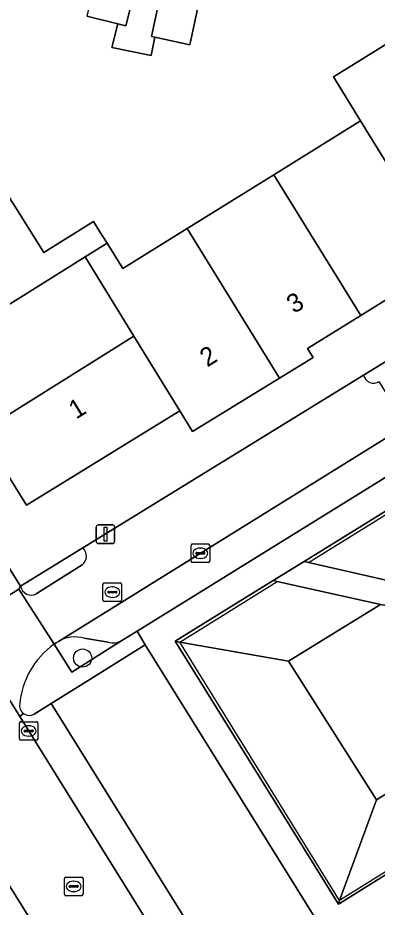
# Model space of a CAD drawing. Extents: x 159279 to 160377, y 384531 to 385888.
# Drawn here: x 159855.84 to 159875.18, y 385289.73 to 385337.58 of the extents above; entities that cross this region are included whole.
import ezdxf

# ---------------------------------------------------------------- set-up
doc = ezdxf.new("R2010")
doc.units = 0
for name, color, linetype in [('IMGEO_Boom', 7, 'Continuous'), ('IMGEO_Brandkraan', 7, 'Continuous'), ('IMGEO_Erf', 7, 'Continuous'), ('IMGEO_Groenvoorziening', 7, 'Continuous'), ('IMGEO_Haag', 7, 'Continuous'), ('IMGEO_Hek', 7, 'Continuous'), ('IMGEO_Kolk', 7, 'Continuous'), ('IMGEO_Lichtmast', 7, 'Continuous'), ('IMGEO_Pand', 7, 'Continuous'), ('IMGEO_Pand_nummerreeks', 7, 'Continuous'), ('IMGEO_Parkeervlak_open', 7, 'Continuous'), ('IMGEO_Rijbaan_lokaal_open', 7, 'Continuous'), ('IMGEO_Rioolput', 7, 'Continuous'), ('IMGEO_Verkeerseiland_open', 7, 'Continuous'), ('IMGEO_Voetpad_open', 7, 'Continuous')]:
    doc.layers.add(name, color=color, linetype=linetype)

msp = doc.modelspace()

# ---------------------------------------------------------------- linework, layer by layer
at = {"layer": 'IMGEO_Boom'}
msp.add_circle((159859.328, 385303.132), 0.489, dxfattribs=at)
at = {"layer": 'IMGEO_Brandkraan'}
for p, q in [((159860.423, 385306.251), (159860.423, 385307.103)), ((159860.498, 385307.177), (159861.35, 385307.177)), ((159860.911, 385306.957), (159860.936, 385306.957)), ((159861.424, 385307.103), (159861.424, 385306.251)), ((159860.682, 385306.671), (159860.682, 385306.683)), ((159861.12, 385306.634), (159860.722, 385306.634)), ((159860.725, 385306.72), (159861.123, 385306.72)), ((159860.934, 385306.397), (159860.909, 385306.397)), ((159861.166, 385306.683), (159861.166, 385306.671)), ((159861.35, 385306.177), (159860.498, 385306.177))]:
    msp.add_line(p, q, dxfattribs=at)
for points in [[(159860.423, 385306.251), (159860.423, 385307.103)], [(159860.498, 385307.177), (159861.35, 385307.177)], [(159861.424, 385307.103), (159861.424, 385306.251)], [(159861.35, 385306.177), (159860.498, 385306.177)]]:
    msp.add_lwpolyline(points, dxfattribs=at)
for centre, radius, start, end in [((159860.5, 385307.101), 0.0765, 91.552, 178.448), ((159860.5, 385307.101), 0.0765, 91.552, 178.448), ((159861.348, 385307.101), 0.0765, 1.552, 88.448), ((159861.348, 385307.101), 0.0765, 1.552, 88.448), ((159860.722, 385306.68), 0.0403, 85.8775, 175.7526), ((159860.719, 385306.67), 0.0366, 178.938, 274.7102), ((159861.123, 385306.677), 0.043, 264.8664, 352.4533), ((159861.127, 385306.682), 0.0386, 1.7309, 96.639), ((159860.5, 385306.253), 0.0765, 181.552, 268.448), ((159860.5, 385306.253), 0.0765, 181.552, 268.448), ((159861.348, 385306.253), 0.0765, 271.552, 358.448), ((159861.348, 385306.253), 0.0765, 271.552, 358.448)]:
    msp.add_arc(centre, radius, start, end, dxfattribs=at)
for centre, major_axis, ratio, start_param, end_param in [((159860.91, 385306.677), (-0.387, 0.002), 0.722429, 4.712389, 7.853982), ((159860.935, 385306.677), (-0.39, 0.002), 0.717154, 1.570796, 4.712389)]:
    msp.add_ellipse(centre, major_axis=major_axis, ratio=ratio, start_param=start_param, end_param=end_param, dxfattribs=at)
at = {"layer": 'IMGEO_Erf'}
for points in [[(159837.342, 385336.886), (159855.996, 385306.993), (159859.34, 385309.061), (159874.443, 385318.345), (159877.813, 385320.416), (159883.302, 385323.79), (159886.624, 385325.874), (159901.54, 385335.077), (159904.938, 385337.206), (159886.233, 385367.178)], [(159854.895, 385328.693), (159857.245, 385324.943), (159859.917, 385326.618), (159860.261, 385326.064), (159860.642, 385325.45), (159861.489, 385324.084), (159864.957, 385326.237), (159869.621, 385329.133), (159874.286, 385332.029), (159872.822, 385334.4), (159877.492, 385337.283), (159881.313, 385339.641), (159882.762, 385337.293), (159883.612, 385337.821)], [(159900.79, 385338.852), (159892.563, 385333.759), (159893.268, 385332.619), (159888.605, 385329.733), (159886.78, 385328.603), (159886.451, 385329.117), (159883.62, 385327.359), (159878.956, 385324.463), (159874.292, 385321.567), (159871.432, 385319.791), (159871.74, 385319.309), (159869.924, 385318.193), (159865.246, 385315.32), (159864.562, 385316.434), (159856.305, 385311.355), (159853.855, 385315.309)], [(159865.747, 385339.154), (159865.093, 385336.127), (159863.22, 385336.532), (159863.017, 385335.547), (159860.909, 385335.984), (159861.225, 385337.256), (159859.558, 385337.669)]]:
    msp.add_lwpolyline(points, dxfattribs=at)
at = {"layer": 'IMGEO_Groenvoorziening'}
for points in [[(159901.755, 385322.984), (159901.814, 385322.887), (159903.702, 385328.25), (159903.778, 385328.465), (159884.259, 385316.383), (159871.252, 385308.333), (159871.474, 385308.282), (159876.131, 385307.219)], [(159875.357, 385306.022), (159869.804, 385307.248), (159869.578, 385307.297), (159864.315, 385304.04), (159864.553, 385303.994), (159870.402, 385302.964)], [(159875.357, 385306.022), (159870.402, 385302.964), (159875.13, 385295.511), (159879.99, 385298.541), (159880.06, 385298.834), (159875.668, 385305.953)], [(159870.402, 385302.964), (159864.553, 385303.994), (159864.315, 385304.04), (159866.895, 385299.882), (159870.596, 385293.918), (159873.097, 385289.888), (159873.147, 385290.097), (159875.13, 385295.511)], [(159879.99, 385298.541), (159875.13, 385295.511), (159873.147, 385290.097), (159873.097, 385289.888), (159878.769, 385293.419), (159878.818, 385293.623)], [(159854.082, 385292.969), (159852.864, 385292.177), (159857.525, 385284.725), (159858.737, 385285.511)]]:
    msp.add_lwpolyline(points, close=True, dxfattribs=at)
for points in [[(159858.025, 385304.031), (159857.906, 385303.957), (159857.792, 385303.878), (159858.744, 385302.37), (159861.445, 385304.076)], [(159860.704, 385303.982), (159859.41, 385304.203)]]:
    msp.add_lwpolyline(points, dxfattribs=at)
for centre, radius, start, end in [((159858.925, 385302.449), 1.82, 74.5318, 119.6265), ((159860.956, 385304.959), 1.009, 255.5148, 298.9446)]:
    msp.add_arc(centre, radius, start, end, dxfattribs=at)
at = {"layer": 'IMGEO_Haag'}
msp.add_lwpolyline([(159854.082, 385292.969), (159852.864, 385292.177), (159857.525, 385284.725), (159858.737, 385285.511)], close=True, dxfattribs=at)
at = {"layer": 'IMGEO_Hek'}
for points in [[(159871.474, 385308.282), (159903.702, 385328.25)], [(159864.553, 385303.994), (159869.804, 385307.248)], [(159873.147, 385290.097), (159864.553, 385303.994)], [(159878.818, 385293.623), (159873.147, 385290.097)]]:
    msp.add_lwpolyline(points, dxfattribs=at)
at = {"layer": 'IMGEO_Kolk'}
for p, q in [((159865.166, 385308.345), (159865.166, 385309.197)), ((159865.241, 385309.271), (159866.093, 385309.271)), ((159866.167, 385309.197), (159866.167, 385308.345)), ((159865.425, 385308.765), (159865.425, 385308.777)), ((159865.863, 385308.728), (159865.465, 385308.728)), ((159865.468, 385308.814), (159865.866, 385308.814)), ((159865.654, 385309.051), (159865.679, 385309.051)), ((159865.909, 385308.777), (159865.909, 385308.765)), ((159866.093, 385308.271), (159865.241, 385308.271)), ((159865.677, 385308.491), (159865.652, 385308.491)), ((159855.927, 385298.785), (159855.927, 385299.637)), ((159856.002, 385299.711), (159856.854, 385299.711)), ((159856.928, 385299.637), (159856.928, 385298.785)), ((159856.186, 385299.205), (159856.186, 385299.217)), ((159856.624, 385299.168), (159856.226, 385299.168)), ((159856.229, 385299.254), (159856.627, 385299.254)), ((159856.415, 385299.491), (159856.44, 385299.491)), ((159856.67, 385299.217), (159856.67, 385299.205)), ((159856.854, 385298.711), (159856.002, 385298.711)), ((159856.438, 385298.931), (159856.413, 385298.931))]:
    msp.add_line(p, q, dxfattribs=at)
for points in [[(159865.166, 385308.345), (159865.166, 385309.197)], [(159865.241, 385309.271), (159866.093, 385309.271)], [(159866.167, 385309.197), (159866.167, 385308.345)], [(159866.093, 385308.271), (159865.241, 385308.271)], [(159855.927, 385298.785), (159855.927, 385299.637)], [(159856.002, 385299.711), (159856.854, 385299.711)], [(159856.928, 385299.637), (159856.928, 385298.785)], [(159856.854, 385298.711), (159856.002, 385298.711)]]:
    msp.add_lwpolyline(points, dxfattribs=at)
for centre, radius, start, end in [((159865.243, 385309.195), 0.0765, 91.552, 178.448), ((159865.243, 385309.195), 0.0765, 91.552, 178.448), ((159866.091, 385309.195), 0.0765, 1.552, 88.448), ((159866.091, 385309.195), 0.0765, 1.552, 88.448), ((159865.465, 385308.774), 0.0403, 85.8775, 175.7526), ((159865.462, 385308.764), 0.0366, 178.938, 274.7102), ((159865.866, 385308.771), 0.043, 264.8664, 352.4533), ((159865.87, 385308.776), 0.0386, 1.7309, 96.639), ((159865.243, 385308.347), 0.0765, 181.552, 268.448), ((159865.243, 385308.347), 0.0765, 181.552, 268.448), ((159866.091, 385308.347), 0.0765, 271.552, 358.448), ((159866.091, 385308.347), 0.0765, 271.552, 358.448), ((159856.004, 385299.635), 0.0765, 91.552, 178.448), ((159856.004, 385299.635), 0.0765, 91.552, 178.448), ((159856.852, 385299.635), 0.0765, 1.552, 88.448), ((159856.852, 385299.635), 0.0765, 1.552, 88.448), ((159856.226, 385299.214), 0.0403, 85.8775, 175.7526), ((159856.223, 385299.204), 0.0366, 178.938, 274.7102), ((159856.627, 385299.211), 0.043, 264.8664, 352.4533), ((159856.631, 385299.216), 0.0386, 1.7309, 96.639), ((159856.004, 385298.787), 0.0765, 181.552, 268.448), ((159856.004, 385298.787), 0.0765, 181.552, 268.448), ((159856.852, 385298.787), 0.0765, 271.552, 358.448), ((159856.852, 385298.787), 0.0765, 271.552, 358.448)]:
    msp.add_arc(centre, radius, start, end, dxfattribs=at)
for centre, major_axis, ratio, start_param, end_param in [((159865.653, 385308.771), (-0.387, 0.002), 0.722429, 4.712389, 7.853982), ((159865.678, 385308.771), (-0.39, 0.002), 0.717154, 1.570796, 4.712389), ((159856.414, 385299.211), (-0.387, 0.002), 0.722429, 4.712389, 7.853982), ((159856.439, 385299.211), (-0.39, 0.002), 0.717154, 1.570796, 4.712389)]:
    msp.add_ellipse(centre, major_axis=major_axis, ratio=ratio, start_param=start_param, end_param=end_param, dxfattribs=at)
at = {"layer": 'IMGEO_Lichtmast'}
for p, q in [((159860.061, 385309.396), (159860.061, 385310.196)), ((159860.061, 385310.196), (159860.061, 385309.396)), ((159860.161, 385310.296), (159860.951, 385310.296)), ((159860.951, 385310.296), (159860.161, 385310.296)), ((159861.051, 385310.196), (159861.051, 385309.396)), ((159861.051, 385309.396), (159861.051, 385310.196)), ((159860.951, 385309.296), (159860.161, 385309.296)), ((159860.161, 385309.296), (159860.951, 385309.296))]:
    msp.add_line(p, q, dxfattribs=at)
msp.add_lwpolyline([(159860.481, 385310.171), (159860.631, 385310.171), (159860.631, 385309.421), (159860.481, 385309.421), (159860.481, 385310.171)], dxfattribs=at)
for centre, start, end in [((159860.161, 385310.196), 90, 180), ((159860.161, 385310.196), 90, 180), ((159860.951, 385310.196), 0, 90), ((159860.951, 385310.196), 360, 90), ((159860.161, 385309.396), 180, 270), ((159860.161, 385309.396), 180, 270), ((159860.951, 385309.396), 270, 0), ((159860.951, 385309.396), 270, 0)]:
    msp.add_arc(centre, 0.1, start, end, dxfattribs=at)
at = {"layer": 'IMGEO_Pand'}
for points in [[(159862.351, 385339.933), (159861.974, 385340.026), (159860.247, 385340.453), (159859.558, 385337.669), (159861.225, 385337.256), (159861.661, 385337.148)], [(159865.747, 385339.154), (159863.685, 385339.599), (159863.031, 385336.573), (159863.22, 385336.532), (159865.093, 385336.127)], [(159877.492, 385337.283), (159872.822, 385334.4), (159874.286, 385332.029), (159874.716, 385331.332), (159878.956, 385324.463), (159883.62, 385327.359), (159879.379, 385334.227)], [(159874.286, 385332.029), (159869.621, 385329.133), (159870.052, 385328.435), (159874.292, 385321.567), (159878.956, 385324.463), (159874.716, 385331.332)], [(159869.621, 385329.133), (159864.957, 385326.237), (159865.388, 385325.539), (159869.924, 385318.193), (159871.74, 385319.309), (159871.432, 385319.791), (159874.292, 385321.567), (159870.052, 385328.435)], [(159859.472, 385324.72), (159860.642, 385325.45), (159860.261, 385326.064), (159859.917, 385326.618), (159857.245, 385324.943), (159854.895, 385328.693), (159847.153, 385323.478), (159850.046, 385318.842), (159851.216, 385319.567), (159852.379, 385320.293)], [(159864.957, 385326.237), (159861.489, 385324.084), (159860.642, 385325.45), (159859.472, 385324.72), (159862.094, 385320.451), (159864.562, 385316.434), (159865.246, 385315.32), (159869.924, 385318.193), (159865.388, 385325.539)], [(159862.094, 385320.451), (159859.472, 385324.72), (159852.379, 385320.293), (159853.232, 385318.926), (159852.063, 385318.201), (159853.855, 385315.309)], [(159862.094, 385320.451), (159853.855, 385315.309), (159856.305, 385311.355), (159864.562, 385316.434)]]:
    msp.add_lwpolyline(points, close=True, dxfattribs=at)
at = {"layer": 'IMGEO_Parkeervlak_open'}
for points in [[(159906.559, 385334.165), (159887.988, 385322.635), (159885.584, 385321.142), (159879.136, 385317.138), (159876.74, 385315.651), (159858.025, 385304.031)], [(159861.445, 385304.076), (159862.261, 385304.581), (159880.971, 385316.165)], [(159859.41, 385304.203), (159860.704, 385303.982)]]:
    msp.add_lwpolyline(points, dxfattribs=at)
msp.add_lwpolyline([(159871.708, 385287.982), (159872.33, 385288.369), (159862.69, 385303.842), (159859.193, 385301.66), (159857.631, 385300.685), (159867.259, 385285.219), (159868.927, 385286.255)], close=True, dxfattribs=at)
for centre, radius, start, end in [((159858.925, 385302.449), 1.82, 74.5318, 119.6265), ((159860.956, 385304.959), 1.009, 255.5148, 298.9446)]:
    msp.add_arc(centre, radius, start, end, dxfattribs=at)
at = {"layer": 'IMGEO_Rijbaan_lokaal_open'}
for points in [[(159874.443, 385318.345), (159859.34, 385309.061)], [(159855.996, 385306.993), (159855.898, 385306.842), (159857.792, 385303.878), (159857.906, 385303.957), (159858.025, 385304.031), (159876.74, 385315.651), (159875.287, 385318.007)], [(159859.3, 385308.145), (159856.831, 385306.58)], [(159855.898, 385306.842), (159852.856, 385304.948), (159855.944, 385299.987), (159856.157, 385300.146)], [(159857.792, 385303.878), (159855.898, 385306.842)]]:
    msp.add_lwpolyline(points, dxfattribs=at)
msp.add_lwpolyline([(159855.944, 385299.987), (159852.856, 385304.948), (159852.66, 385305.262), (159852.471, 385305.696), (159852.411, 385305.833), (159847.911, 385303.035), (159848.169, 385302.738), (159850.72, 385298.43), (159853.316, 385294.214), (159854.082, 385292.969), (159858.737, 385285.511), (159859.543, 385284.22), (159862.164, 385280.033), (159864.722, 385276.137), (159864.912, 385275.672), (159869.372, 385278.416), (159869.009, 385279), (159865.891, 385284.009)], close=True, dxfattribs=at)
for centre, radius, start, end in [((159874.989, 385318.485), 0.563, 194.373, 301.9774), ((159858.937, 385308.62), 0.598, 307.4141, 47.5851), ((159856.568, 385307.098), 0.581, 190.3984, 296.9666), ((159860.363, 385300.27), 4.43, 125.473, 174.8104), ((159856.462, 385300.569), 0.521, 168.6886, 234.1596)]:
    msp.add_arc(centre, radius, start, end, dxfattribs=at)
at = {"layer": 'IMGEO_Rioolput'}
for p, q in [((159858.353, 385290.423), (159858.353, 385291.275)), ((159858.428, 385291.349), (159859.28, 385291.349)), ((159858.841, 385291.129), (159858.866, 385291.129)), ((159859.354, 385291.275), (159859.354, 385290.423)), ((159858.612, 385290.843), (159858.612, 385290.855)), ((159859.05, 385290.806), (159858.652, 385290.806)), ((159858.655, 385290.892), (159859.053, 385290.892)), ((159858.864, 385290.569), (159858.839, 385290.569)), ((159859.096, 385290.855), (159859.096, 385290.843)), ((159859.28, 385290.349), (159858.428, 385290.349))]:
    msp.add_line(p, q, dxfattribs=at)
for points in [[(159858.353, 385290.423), (159858.353, 385291.275)], [(159858.428, 385291.349), (159859.28, 385291.349)], [(159859.354, 385291.275), (159859.354, 385290.423)], [(159859.28, 385290.349), (159858.428, 385290.349)]]:
    msp.add_lwpolyline(points, dxfattribs=at)
for centre, radius, start, end in [((159858.43, 385291.273), 0.0765, 91.552, 178.448), ((159858.43, 385291.273), 0.0765, 91.552, 178.448), ((159859.278, 385291.273), 0.0765, 1.552, 88.448), ((159859.278, 385291.273), 0.0765, 1.552, 88.448), ((159858.652, 385290.852), 0.0403, 85.8775, 175.7526), ((159858.649, 385290.842), 0.0366, 178.938, 274.7102), ((159859.053, 385290.849), 0.043, 264.8664, 352.4533), ((159859.057, 385290.854), 0.0386, 1.7309, 96.639), ((159858.43, 385290.425), 0.0765, 181.552, 268.448), ((159858.43, 385290.425), 0.0765, 181.552, 268.448), ((159859.278, 385290.425), 0.0765, 271.552, 358.448), ((159859.278, 385290.425), 0.0765, 271.552, 358.448)]:
    msp.add_arc(centre, radius, start, end, dxfattribs=at)
for centre, major_axis, ratio, start_param, end_param in [((159858.84, 385290.849), (-0.387, 0.002), 0.722429, 4.712389, 7.853982), ((159858.865, 385290.849), (-0.39, 0.002), 0.717154, 1.570796, 4.712389)]:
    msp.add_ellipse(centre, major_axis=major_axis, ratio=ratio, start_param=start_param, end_param=end_param, dxfattribs=at)
at = {"layer": 'IMGEO_Verkeerseiland_open'}
for points in [[(159877.813, 385320.416), (159874.443, 385318.345)], [(159859.34, 385309.061), (159855.996, 385306.993)], [(159856.831, 385306.58), (159859.3, 385308.145)], [(159862.69, 385303.842), (159862.261, 385304.581), (159861.445, 385304.076), (159858.744, 385302.37), (159857.792, 385303.878)], [(159856.72, 385300.116), (159857.631, 385300.685), (159859.193, 385301.66), (159862.69, 385303.842)]]:
    msp.add_lwpolyline(points, dxfattribs=at)
for centre, radius, start, end in [((159874.989, 385318.485), 0.563, 194.373, 301.9774), ((159858.937, 385308.62), 0.598, 307.4141, 47.5851), ((159856.568, 385307.098), 0.581, 190.3984, 296.9666), ((159860.363, 385300.27), 4.43, 125.473, 174.8104), ((159856.462, 385300.569), 0.521, 168.6886, 234.1596), ((159856.462, 385300.567), 0.52, 234.0921, 299.8076)]:
    msp.add_arc(centre, radius, start, end, dxfattribs=at)
at = {"layer": 'IMGEO_Voetpad_open'}
for points in [[(159852.658, 385308.084), (159852.363, 385306.747), (159852.411, 385305.833), (159852.471, 385305.696), (159852.66, 385305.262), (159852.856, 385304.948), (159855.898, 385306.842), (159855.996, 385306.993), (159837.342, 385336.886), (159836.28, 385338.587), (159823.854, 385358.5), (159819.276, 385365.883)], [(159862.351, 385339.933), (159861.661, 385337.148), (159861.225, 385337.256), (159860.909, 385335.984), (159863.017, 385335.547), (159863.22, 385336.532), (159863.031, 385336.573), (159863.685, 385339.599)], [(159880.971, 385316.165), (159862.261, 385304.581), (159862.69, 385303.842), (159872.33, 385288.369)], [(159857.631, 385300.685), (159856.72, 385300.116)], [(159866.403, 385284.688), (159867.259, 385285.219), (159857.631, 385300.685)], [(159856.157, 385300.146), (159855.944, 385299.987), (159865.891, 385284.009), (159866.169, 385284.166)]]:
    msp.add_lwpolyline(points, dxfattribs=at)
for points in [[(159903.778, 385328.465), (159907.695, 385322.07), (159906.399, 385321.188), (159905.268, 385320.508), (159903.816, 385319.634), (159903.503, 385319.446), (159903.303, 385319.326), (159904.099, 385318.034), (159904.282, 385318.151), (159904.604, 385318.354), (159907.141, 385319.962), (159908.52, 385320.766), (159912.511, 385314.39), (159893.619, 385302.663), (159880.385, 385294.425), (159878.769, 385293.419), (159873.097, 385289.888), (159870.596, 385293.918), (159866.895, 385299.882), (159864.315, 385304.04), (159869.578, 385307.297), (159871.252, 385308.333), (159884.259, 385316.383)], [(159869.578, 385307.297), (159869.804, 385307.248), (159875.357, 385306.022), (159875.668, 385305.953), (159876.484, 385305.773), (159876.055, 385306.468), (159876.966, 385307.029), (159876.639, 385307.103), (159876.131, 385307.219), (159871.474, 385308.282), (159871.252, 385308.333)]]:
    msp.add_lwpolyline(points, close=True, dxfattribs=at)
msp.add_arc((159856.462, 385300.567), 0.52, 234.0921, 299.8076, dxfattribs=at)

# ---------------------------------------------------------------- texts
at = {"layer": 'IMGEO_Pand_nummerreeks'}
for s, rotation, p in [('3', 31.7075, (159870.7, 385321.635)), ('2', 31.5585, (159866.03, 385318.758)), ('1', 31.5963, (159858.976, 385315.957))]:
    msp.add_text(s, height=1, rotation=rotation, dxfattribs=at).set_placement(p)

doc.saveas('drawing.dxf')
